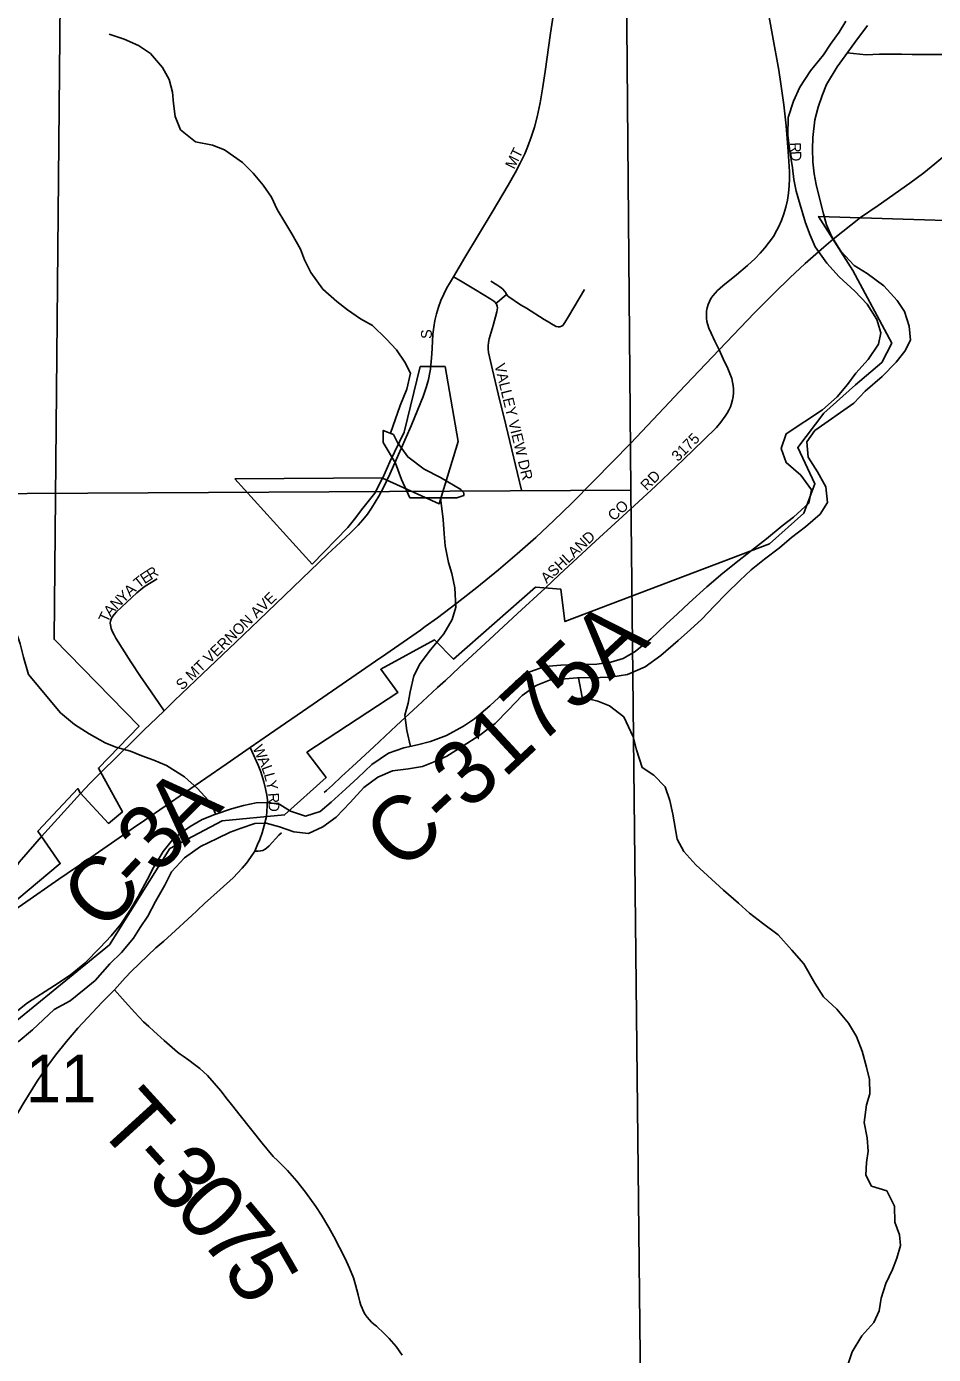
# Model space of a CAD drawing. Extents: x 1874609 to 2204689, y 815661 to 1281160.
# Drawn here: x 2037809 to 2042033, y 951876 to 958061 of the extents above; entities that cross this region are included whole.
import ezdxf

# ---------------------------------------------------------------- set-up
doc = ezdxf.new("R2010")
doc.units = 0
for name, color, linetype in [('GM_X_City_Street', 7, 'Continuous'), ('GM_X_City_Street_Text', 7, 'Continuous'), ('GM_X_Corporation', 7, 'Continuous'), ('GM_X_County_Road', 7, 'Continuous'), ('GM_X_County_Road_Text', 7, 'Continuous'), ('GM_X_Major_River', 7, 'Continuous'), ('GM_X_Minor_Lake', 7, 'Continuous'), ('GM_X_Minor_River', 7, 'Continuous'), ('GM_X_Section', 7, 'Continuous'), ('GM_X_Section_Text', 7, 'Continuous'), ('GM_X_State_Route', 7, 'Continuous'), ('GM_X_Township_Road', 7, 'Continuous'), ('GM_X_Township_Road_Text', 7, 'Continuous')]:
    doc.layers.add(name, color=color, linetype=linetype)

msp = doc.modelspace()

# ---------------------------------------------------------------- linework, layer by layer
at = {"layer": 'GM_X_City_Street'}
for points in [[(2039797.3, 956895.2), (2039849.9, 956984.5), (2039977.2, 957195.5), (2040052.9, 957322.6), (2040085.3, 957380), (2040108.2, 957423.8), (2040129.4, 957468.5), (2040142.3, 957499), (2040159.5, 957545.4), (2040174.2, 957592.7), (2040186.7, 957640.6), (2040200.7, 957705), (2040212.6, 957769.8), (2040225.2, 957851.1), (2040249.7, 958030.2), (2040274, 958192.7)], [(2041034.8, 956554.2), (2041015.3, 956595.1), (2040997.7, 956632), (2040987.1, 956656.5), (2040982, 956671.6), (2040978.3, 956687.2), (2040976.1, 956703), (2040975.5, 956718.9), (2040976.5, 956734.8), (2040979.1, 956750.4), (2040983.4, 956765.7), (2040989.4, 956780.2), (2040997, 956794.1), (2041006.2, 956807.1), (2041016.5, 956819.3), (2041027.9, 956830.9), (2041052.3, 956852.4), (2041116.1, 956904.3), (2041166.4, 956947), (2041202.9, 956980.5), (2041226, 957004.6), (2041248.1, 957029.4), (2041268.7, 957055.7), (2041287.6, 957083.1), (2041304.5, 957111.6), (2041312.1, 957126.4), (2041325.6, 957156.8), (2041336.8, 957188), (2041346, 957219.9), (2041353.1, 957252.4), (2041358.1, 957285.2), (2041361.1, 957318.2), (2041362.3, 957351.3), (2041362.1, 957384.4), (2041360, 957433.8), (2041355.6, 957499.5), (2041347, 957597.9), (2041336.2, 957696.1), (2041323, 957793.9), (2041312.8, 957858.1), (2041283.3, 958019), (2041254, 958180.9)], [(2039696.7, 956536.6), (2039698.2, 956562.5), (2039701.9, 956627.5), (2039705.2, 956659.8), (2039710.5, 956691.7), (2039717.9, 956723.2), (2039727.5, 956754.1), (2039738.9, 956784.6), (2039752, 956814.2), (2039766.9, 956843.1), (2039783.3, 956871.3), (2039797.3, 956895.2)], [(2039995.4, 956771.4), (2039992.8, 956775.2), (2039986, 956782), (2039971.6, 956791.4), (2039900.5, 956833.7), (2039829.7, 956875.8), (2039797.3, 956895.2)], [(2039971.5, 956874.6), (2039999.5, 956858), (2040013.1, 956849.1), (2040025.5, 956838.8), (2040036.5, 956827), (2040041, 956820.4), (2040044.8, 956813), (2040045.3, 956812.5)], [(2039995.4, 956771.4), (2040011.3, 956784.6), (2040035.4, 956804.4), (2040045.3, 956812.5)], [(2040045.3, 956812.5), (2040049.7, 956806.8), (2040055.7, 956801.3), (2040109.4, 956765.1), (2040137.5, 956748.4), (2040220.2, 956696.6), (2040233.9, 956687.9), (2040261.6, 956670.7), (2040276.3, 956663.8), (2040284.5, 956662.2), (2040292.3, 956662), (2040300, 956664.7), (2040306.7, 956668.8), (2040316.9, 956681.5), (2040333.2, 956709.8), (2040407.5, 956836.2)], [(2040114.2, 955902.1), (2040040.8, 956206.4), (2040005.6, 956350.4), (2039978.7, 956462.3), (2039960.9, 956542.5), (2039958.8, 956558.2), (2039958.7, 956574), (2039960.7, 956589.8), (2039964.1, 956605.7), (2039968.3, 956621.4), (2039982.4, 956668.9), (2040000, 956732.4), (2040002, 956750.1), (2040000.8, 956759.1), (2039997.7, 956768), (2039995.4, 956771.4)], [(2040550.3, 955747.2), (2040641.5, 955830.6), (2040738, 955919.5), (2040868.9, 956044), (2040963, 956135.1), (2041022.2, 956193.3), (2041043.5, 956218.7), (2041063.3, 956245.4), (2041072.3, 956259.5), (2041080.4, 956274.2), (2041087.4, 956289.5), (2041093, 956305.3), (2041097.2, 956321.6), (2041100.1, 956338.2), (2041101.7, 956354.9), (2041101.8, 956371.8), (2041100.3, 956388.6), (2041097.5, 956405.1), (2041093.5, 956421.4), (2041088.4, 956437.3), (2041082.2, 956452.8), (2041075.4, 956468), (2041054.1, 956513.1), (2041034.8, 956554.2)], [(2038449.1, 954874), (2038498.6, 954921.2), (2038629.1, 955046), (2038783.4, 955193.6), (2038890, 955296), (2039210.7, 955602.7), (2039271, 955658.6), (2039318.9, 955703.7), (2039353.7, 955739), (2039375.6, 955763.8), (2039396.2, 955789.8), (2039415.2, 955816.9), (2039433.1, 955844.8), (2039449.7, 955873.3), (2039472.8, 955916.8), (2039500.4, 955975.4), (2039554, 956095.1), (2039599.8, 956200.7), (2039631.6, 956276.5), (2039655.8, 956337.9), (2039671.9, 956384.7), (2039680.9, 956416.5), (2039688, 956448.7), (2039690.7, 956464.6), (2039696.7, 956536.6)], [(2040225, 955445.5), (2040290.8, 955508), (2040459.7, 955664.2), (2040550.3, 955747.2)], [(2038449.1, 954874), (2038425.8, 954907.6), (2038388.6, 954961.4), (2038339.5, 955034.1), (2038294.7, 955102.4), (2038225, 955212.8), (2038216.5, 955226.9), (2038208.5, 955241.4), (2038202.2, 955257.1), (2038199.1, 955274.2), (2038198.8, 955282.6), (2038200, 955291.7), (2038202.5, 955299.9), (2038206.7, 955308.4), (2038217, 955321.8), (2038227.9, 955334.2), (2038251.5, 955357), (2038298.7, 955401.2), (2038322.7, 955423.6), (2038348.1, 955444.6), (2038361.6, 955454.2), (2038417.1, 955489.2)], [(2038354.3, 954783.4), (2038415.7, 954841.5), (2038449.1, 954874)], [(2038926.5, 954381.3), (2038929.6, 954430.8), (2038930.6, 954458.6), (2038927.5, 954481.3), (2038921.7, 954510.7), (2038914.4, 954542.9), (2038899.9, 954590.2), (2038888.1, 954620.4), (2038857.4, 954686.4), (2038850.1, 954702.3)]]:
    msp.add_lwpolyline(points, dxfattribs=at)
at = {"layer": 'GM_X_Corporation'}
for points in [[(2037763.6, 953992.7), (2037966, 954162.2), (2037861.9, 954313.9), (2037956.3, 954413.8), (2038047.5, 954511.8), (2038058.7, 954492.3), (2038189.7, 954349), (2038255.3, 954402.7), (2038143.1, 954606.8), (2038332.9, 954802.4), (2037937.3, 955207), (2037967.8, 958509.4)], [(2042583.5, 957141.9), (2041498.1, 957176.4), (2041658.3, 956924.1), (2041839.5, 956585.5), (2041792.4, 956496), (2041669.8, 956392.3), (2041523.4, 956260.6), (2041401, 956100), (2041481.2, 955930.2), (2041429.3, 955793.5), (2041269, 955652.1), (2040316.6, 955289.1), (2040297.8, 955440), (2040179.9, 955449.4), (2039798, 955114.7), (2039708.5, 955204.3), (2039458.6, 955067.6), (2039538.7, 954959.2), (2039114.4, 954681), (2039204, 954563.1), (2039010.7, 954388.7), (2038720.7, 954360.8), (2038476.3, 954232), (2038195.4, 953784.6), (2037593, 953293)]]:
    msp.add_lwpolyline(points, dxfattribs=at)
msp.add_lwpolyline([(2038779.7, 955954), (2039139.8, 955557.3), (2039305, 955727.1), (2039336.3, 955765.9), (2039375.4, 955816.9), (2039400.8, 955847.9), (2039431.7, 955886.7), (2039467.6, 955957.7), (2039730.9, 955837.8), (2039819.9, 956128.6), (2039758.4, 956477.3), (2039642.5, 956477.2), (2039567.1, 956170.8), (2039501.1, 956034.1), (2039468.1, 955958.6)], close=True, dxfattribs=at)
at = {"layer": 'GM_X_County_Road'}
for points in [[(2039824, 955074.8), (2039986.8, 955226.3), (2040095.4, 955327.1), (2040225, 955445.5)], [(2039276, 954567.6), (2039327.1, 954614.9), (2039425.7, 954706.2), (2039532.2, 954804.8), (2039630.1, 954895.4), (2039723.6, 954982), (2039759.8, 955015.1), (2039824, 955074.8)], [(2038153.6, 954585.1), (2038314.1, 954744), (2038354.3, 954783.4)], [(2038060.4, 954488.6), (2038104, 954535.8), (2038153.6, 954585.1)], [(2039195.5, 954493.3), (2039206.5, 954503.2), (2039233.3, 954528)], [(2039233.3, 954528), (2039276, 954567.6)], [(2037878.8, 954287.9), (2038060.4, 954488.6)], [(2038872.1, 954220.5), (2038884.5, 954250.7), (2038894.7, 954273.8), (2038906.1, 954306.1), (2038915.2, 954339.2), (2038926.5, 954381.3)], [(2037746.1, 954076.7), (2037745.8, 954080.6), (2037746.6, 954096.4), (2037748.9, 954112), (2037753, 954127.2), (2037758.8, 954141.9), (2037766.2, 954155.7), (2037774.9, 954169), (2037784.7, 954181.7), (2037878.8, 954287.9)], [(2038872.1, 954220.5), (2038887.2, 954220.2), (2038898.7, 954220.9), (2038909.2, 954223.4), (2038919.7, 954228.8), (2038927.1, 954234.2), (2038939.3, 954245), (2038984, 954294), (2038996, 954305.1)], [(2038605.2, 953945.8), (2038638, 953975.9), (2038711.1, 954041.2), (2038770.7, 954096.4), (2038813.3, 954140.2), (2038833, 954163.9), (2038852.6, 954191.3), (2038872.1, 954220.5)], [(2038217.7, 953574.2), (2038267.8, 953630), (2038296.6, 953659.9), (2038411.4, 953769.1), (2038447.8, 953801.1), (2038483.8, 953833.5), (2038578.4, 953920.9), (2038602.1, 953942.9), (2038605.2, 953945.8)], [(2037233.1, 952049.3), (2037280, 952138.9), (2037351, 952268.5), (2037439.9, 952425.5), (2037497.9, 952524.5), (2037635.6, 952767), (2037747.8, 952966.8), (2037797.5, 953051.3), (2037858.5, 953148.8), (2037904.1, 953217), (2037942.8, 953270.2), (2037994.4, 953334.2), (2038048.3, 953396.3), (2038160.5, 953516.2), (2038217.7, 953574.2)]]:
    msp.add_lwpolyline(points, dxfattribs=at)
at = {"layer": 'GM_X_Major_River'}
for points in [[(2041625.3, 958085), (2041593.5, 958034.8), (2041553.7, 957978.5), (2041521.9, 957928.3), (2041460.2, 957853.9), (2041410.5, 957777.6), (2041380.8, 957713.4), (2041357.1, 957637.2), (2041355.4, 957555), (2041363.8, 957480.9), (2041376.1, 957402.8), (2041382.3, 957348.7), (2041394.6, 957294.7), (2041412.8, 957230.6), (2041437.2, 957146.6), (2041459.5, 957088.5), (2041481.7, 957034.5), (2041536.1, 956958.6), (2041594.4, 956894.7), (2041666.7, 956828.8), (2041725, 956766.9), (2041769.3, 956697), (2041787.5, 956634.9), (2041777.8, 956580.8), (2041730, 956510.5), (2041672.3, 956446.2), (2041632.5, 956393.9), (2041584.7, 956335.6), (2041516.9, 956275.3)], [(2041662.9, 956305.9), (2041714.7, 956362.2), (2041794.4, 956430.6), (2041860.2, 956497), (2041900, 956549.2), (2041925.8, 956599.4), (2041919.5, 956665.5), (2041899.2, 956733.6), (2041864.9, 956785.5), (2041802.6, 956853.4), (2041724.4, 956911.2), (2041664.2, 956947.1), (2041601.9, 957014.9), (2041559.5, 957080.9), (2041535.3, 957136.9), (2041521.1, 957188.9), (2041506.8, 957243), (2041486.5, 957325.1), (2041478.3, 957375.1), (2041472, 957431.2), (2041469.8, 957489.3), (2041471.6, 957543.4), (2041481.2, 957625.6), (2041497, 957685.8), (2041514.7, 957739.9), (2041534.5, 957790.1), (2041584.2, 957872.4), (2041622, 957924.7), (2041667.8, 957987), (2041725.5, 958065.3)], [(2037937.5, 953482.3), (2038011.3, 953523), (2038076.9, 953575.7), (2038128.6, 953618.3), (2038195.9, 953695), (2038251.5, 953747.6), (2038307, 953814.2), (2038338.6, 953864.6), (2038374.1, 953917), (2038409.6, 953985.5), (2038452.9, 954062), (2038484.4, 954124.4), (2038543.9, 954189), (2038619.5, 954241.8), (2038697.3, 954278.6), (2038757.1, 954309.2), (2038808.9, 954327.7), (2038872.8, 954348.3), (2038924.9, 954350.8), (2038987.1, 954333.4), (2039053.4, 954309.9), (2039121.5, 954302.6), (2039189.3, 954333.2), (2039251, 954377.9), (2039316.5, 954446.6), (2039379.9, 954517.3), (2039445.5, 954564), (2039513.4, 954594.7), (2039587.4, 954603.4), (2039653.3, 954614), (2039707.2, 954636.5), (2039767, 954663.1), (2039838.7, 954707.8), (2039920.3, 954760.7), (2039991.9, 954815.4), (2040053.4, 954878.1), (2040116.9, 954944.8), (2040182.5, 954991.5), (2040244.4, 955016.1), (2040298.4, 955020.6), (2040374.4, 955027.3), (2040480.6, 955028.3), (2040530.6, 955030.8), (2040608.6, 955043.5), (2040690.3, 955078.3), (2040763.9, 955131.1), (2040843.4, 955201.9), (2040901, 955252.5), (2040954.6, 955301.1), (2041012.2, 955361.8), (2041069.7, 955420.4), (2041131.2, 955481), (2041184.8, 955529.6), (2041246.5, 955580.3), (2041316.1, 955633), (2041371.7, 955681.6), (2041437.3, 955730.3), (2041504.9, 955789), (2041540.4, 955843.4), (2041531.8, 955917.5), (2041493.1, 955987.2), (2041450.4, 956055), (2041443.8, 956127), (2041481.4, 956179.4), (2041662.9, 956305.9)], [(2041516.9, 956275.3), (2041347.3, 956164.2), (2041323.9, 956095.9), (2041346.5, 956029.9), (2041415.2, 955970.5), (2041465.8, 955902.8), (2041452.4, 955840.6), (2041380.9, 955775.8), (2041329.2, 955735.3), (2041255.6, 955674.5), (2041199.9, 955631.9), (2041128.4, 955575.2), (2041052.8, 955514.4), (2040977.3, 955451.6), (2040895.9, 955376.7), (2040840.3, 955326.1), (2040788.7, 955277.5), (2040717.2, 955208.8), (2040643.6, 955150), (2040587.9, 955117.4), (2040530, 955100.9), (2040466, 955090.3), (2040363.9, 955089.3), (2040297.8, 955086.7), (2040223.8, 955080), (2040153.9, 955055.3), (2040086.3, 955010.6), (2040028.7, 954954), (2039967.1, 954897.3), (2039895.6, 954836.6), (2039843.9, 954802.1), (2039764.2, 954759.2), (2039690.3, 954730.5), (2039630.4, 954715.9), (2039566.4, 954701.3), (2039494.6, 954676.6), (2039417, 954623.8), (2039351.5, 954561.1), (2039295.9, 954510.5), (2039228.3, 954447.8), (2039176.7, 954405.2), (2039108.8, 954382.6), (2039038.5, 954406), (2038988.2, 954437.6), (2038936, 954447.1), (2038878, 954444.6), (2038820, 954432), (2038764.1, 954417.5), (2038686.2, 954390.7), (2038626.4, 954368.1), (2038570.6, 954335.5), (2038495, 954280.8), (2038445.5, 954218.2), (2038400.1, 954143.7), (2038370.6, 954087.3), (2038329.3, 954008.8), (2038289.8, 953944.3), (2038248.3, 953879.8), (2038202.8, 953825.3), (2038151.2, 953770.7), (2038079.8, 953697.9), (2038012.2, 953643.2), (2037938.5, 953594.5)], [(2037938.5, 953594.5), (2037812.9, 953513.8), (2037744.9, 953459.6)], [(2037769.1, 953331.5), (2037837, 953387.7), (2037937.5, 953482.3)]]:
    msp.add_lwpolyline(points, dxfattribs=at)
at = {"layer": 'GM_X_Minor_Lake'}
for points in [[(2039831.6, 955904), (2039736.6, 955961.1), (2039660.5, 955999.1), (2039584.5, 956056.2), (2039537, 956122.7), (2039518, 956160.8), (2039470.4, 956179.8), (2039470.4, 956122.7), (2039527.4, 956027.7), (2039556, 955951.6), (2039594, 955866)], [(2039812.6, 955866), (2039845.9, 955876.8), (2039845.9, 955888.6), (2039831.6, 955904)], [(2039594, 955866), (2039812.6, 955866)]]:
    msp.add_lwpolyline(points, dxfattribs=at)
at = {"layer": 'GM_X_Minor_River'}
for points in [[(2041631.9, 957938.2), (2041720, 957929.1), (2041782, 957931.3), (2041884.1, 957931.7), (2041934.1, 957929.9), (2042130.2, 957930.6), (2042188.3, 957926.8), (2042262.3, 957917.1), (2042316.4, 957909.3), (2042376.5, 957901.5), (2042456.5, 957897.8), (2042540.6, 957894.1), (2042676.6, 957894.7), (2042728.7, 957892.8), (2042780.7, 957895), (2042844.6, 957913.3), (2042908.4, 957961.6), (2042938.2, 958025.9), (2042961.9, 958088.1)], [(2038194, 958025.8), (2038264.1, 958002), (2038330.3, 957972.2), (2038386.4, 957934.4), (2038442.7, 957870.5), (2038473, 957814.5), (2038489.3, 957754.5), (2038493.5, 957702.4), (2038501.7, 957642.3), (2038526, 957580.3), (2038596.3, 957524.4), (2038674.4, 957508.7), (2038730.5, 957486.9), (2038814.8, 957427.1), (2038865, 957377.2), (2038911.3, 957321.3), (2038949.5, 957265.3), (2038975.8, 957209.3), (2039012.1, 957149.3), (2039044.3, 957095.4), (2039084.6, 957023.4), (2039102.9, 956973.4), (2039133.1, 956915.4), (2039189.5, 956837.4), (2039253.8, 956779.6), (2039303.9, 956741.7), (2039364.1, 956699.9), (2039420.3, 956668), (2039484.6, 956606.1), (2039532.8, 956554.2), (2039571.1, 956498.3), (2039597.3, 956446.3), (2039579.6, 956372.1), (2039549.9, 956295.8), (2039503.6, 956166.5)], [(2037237.2, 956280.7), (2037341.8, 956159.6), (2037409.9, 956077.6), (2037430, 956017.6), (2037450.1, 955953.6), (2037472.2, 955887.5), (2037498.2, 955819.5), (2037510.3, 955767.5), (2037538.4, 955701.4), (2037576.5, 955635.4), (2037614.6, 955573.4), (2037640.7, 955519.4), (2037666.8, 955453.4), (2037696.8, 955387.4), (2037730.9, 955315.4), (2037757, 955249.3), (2037779.1, 955185.3), (2037795.2, 955123.3), (2037817.3, 955043.2), (2037967.2, 954864.9)], [(2039596.6, 954708.2), (2039579.7, 954781.6), (2039571.1, 954853.6), (2039586.6, 954909.9), (2039596.1, 954962), (2039613.5, 955036.3), (2039643, 955094.7), (2039690.5, 955157.2), (2039751.9, 955231.9), (2039791.4, 955298.4), (2039808.9, 955356.7), (2039804, 955446.8), (2039789.4, 955512.8), (2039774.9, 955564.7), (2039758.2, 955642.7), (2039753.7, 955698.7), (2039749.1, 955764.8), (2039736.6, 955866)], [(2040380.4, 955027.4), (2040397.3, 954937.4), (2040469.5, 954918), (2040523.8, 954896.5), (2040590.3, 954845), (2040635.2, 954753.3), (2040649.8, 954691.3), (2040676.5, 954609.4), (2040730.9, 954573.8), (2040783.4, 954520.2), (2040806, 954456.3), (2040818.6, 954392.3), (2040839.7, 954276.3), (2040870.3, 954218.5), (2040926.9, 954156.9), (2040999.6, 954089.5), (2041056.1, 954037.9), (2041124.7, 953978.5), (2041177.2, 953930.9), (2041237.7, 953885.3), (2041310.2, 953829.9), (2041373, 953758.4), (2041429.6, 953694.8), (2041480.4, 953605.1), (2041521.1, 953541.4), (2041583.7, 953483.9), (2041638.3, 953418.3), (2041674.9, 953356.5), (2041701.5, 953288.6), (2041722.2, 953214.7), (2041734.7, 953156.7), (2041737.4, 953090.6), (2041721.8, 953038.4), (2041710.5, 952956.2), (2041725.2, 952884.2), (2041729.7, 952822.1), (2041722.2, 952769.9), (2041718.7, 952711.8), (2041745.2, 952660), (2041815.5, 952638.6), (2041852.2, 952566.8), (2041852.8, 952492.7), (2041875.4, 952432.8), (2041879.9, 952382.8), (2041862.4, 952324.5), (2041842.8, 952272.2), (2041811.4, 952205.8), (2041790, 952137.5), (2041780.5, 952079.3), (2041754.9, 952025), (2041699.4, 951962.4), (2041654, 951887.8), (2041634.6, 951827.6)], [(2038689.2, 954391.7), (2038671.8, 954438.6), (2038605.1, 954512.2), (2038544.5, 954565.7), (2038459.9, 954619), (2038401.6, 954644.5), (2038345.4, 954664), (2038293.2, 954685.6), (2038224.9, 954705), (2038174.7, 954724.5), (2038100.2, 954765.9), (2038031.7, 954809.4), (2037967.2, 954864.9)]]:
    msp.add_lwpolyline(points, dxfattribs=at)
at = {"layer": 'GM_X_Section'}
for points in [[(2035364.1, 961114.2), (2040578.3, 961130.1), (2040623.7, 955902.1), (2035280, 955871.7)], [(2035280, 955871.7), (2040623.7, 955902.1), (2040680.4, 950578), (2035321.1, 950573.6)]]:
    msp.add_lwpolyline(points, close=True, dxfattribs=at)
at = {"layer": 'GM_X_State_Route'}
for points in [[(2041694, 957171.4), (2041775.1, 957227.4), (2041922.7, 957331.3), (2041988.6, 957379.9), (2042039.9, 957420.6), (2042077.1, 957452.5), (2042113, 957485.9), (2042147.2, 957520.9), (2042179.6, 957557.6), (2042210, 957596), (2042238.3, 957635.9), (2042264.6, 957677.3), (2042268.9, 957685), (2042288.5, 957720), (2042310.2, 957763.9), (2042329.7, 957808.8), (2042347.2, 957854.6), (2042362.6, 957901.1), (2042375.3, 957948.4), (2042382.3, 957980.2), (2042387.8, 958012.4), (2042393.9, 958060.9)], [(2041565.5, 957070), (2041694, 957171.4)], [(2040848.7, 956358.8), (2040973.1, 956490.5), (2041034.8, 956554.2), (2041200.4, 956727.6), (2041292.9, 956821.2), (2041363.9, 956889.7), (2041436.5, 956956.4), (2041522.9, 957032.4), (2041565.5, 957070)], [(2039666.1, 955266), (2039723.6, 955307.5), (2039815.2, 955376.7), (2039905.6, 955447.6), (2040007.1, 955530.8), (2040094.7, 955605.2), (2040180.6, 955681.4), (2040264.8, 955759.5), (2040347.4, 955839.3), (2040451.6, 955944.1), (2040623.2, 956120.7), (2040803.9, 956311.4), (2040848.7, 956358.8)], [(2039433.7, 955104.7), (2039481.7, 955137.9), (2039643.7, 955250), (2039666.1, 955266)], [(2038307.1, 954328), (2038359.5, 954364), (2038738.1, 954625.1), (2038850.1, 954702.3), (2038940.9, 954764.9), (2039144.1, 954904.2), (2039433.7, 955104.7)], [(2038240.5, 954282.3), (2038307.1, 954328)], [(2037997.3, 954116.1), (2038107.9, 954191.2), (2038240.5, 954282.3)], [(2037289.4, 953604.4), (2037326.7, 953637.7), (2037365.2, 953669.2), (2037430.8, 953719.7), (2037511, 953778.4), (2037789.8, 953971.5), (2037959.8, 954089.4), (2037997.3, 954116.1)]]:
    msp.add_lwpolyline(points, dxfattribs=at)
at = {"layer": 'GM_X_Township_Road'}
msp.add_lwpolyline([(2038217.7, 953574.2), (2038267.5, 953518), (2038313.8, 953468.1), (2038353.8, 953425.1), (2038377.9, 953403.1), (2038402.2, 953381.2), (2038450.5, 953337.5), (2038487.1, 953305.3), (2038512.2, 953284.6), (2038524.8, 953274.5), (2038537.8, 953264.7), (2038564.3, 953246), (2038590.7, 953227.1), (2038616, 953207.1), (2038651, 953174.5), (2038683.3, 953139.6), (2038714.1, 953103.1), (2038744, 953065.4), (2038763.7, 953039.8), (2038803.7, 952988.4), (2038905.7, 952859.9), (2038958.2, 952798.7), (2038979.3, 952778.1), (2039023.6, 952732.3), (2039067.1, 952683.6), (2039108.4, 952632.2), (2039156.3, 952565.6), (2039183.3, 952524.4), (2039216.8, 952468), (2039240.6, 952425.1), (2039292.7, 952323.3), (2039313.3, 952278.4), (2039331.5, 952232.4), (2039341.6, 952201), (2039353.1, 952153), (2039360.8, 952121.5), (2039365.7, 952106.2), (2039371.6, 952091.2), (2039378.4, 952076.8), (2039386.4, 952062.8), (2039395.7, 952049.3), (2039405.6, 952037.3), (2039416.1, 952026.3), (2039426.7, 952017.1), (2039438.2, 952007.2), (2039474.5, 951974.1), (2039497.7, 951950.7), (2039529.9, 951913.1), (2039558.8, 951873.2)], dxfattribs=at)

# ---------------------------------------------------------------- texts
at = {"layer": 'GM_X_City_Street_Text'}
for s, rotation, p in [('MT', 63.44289, (2040080.3, 957393.3)), ('R', 271.99168, (2041365.3, 957520.6)), ('D', 273.64293, (2041366.7, 957479.5)), ('S', 90, (2039696.5, 956605.9)), ('VALLEY VIEW DR', 283.68378, (2039987.9, 956484.9)), ('3175', 45, (2040843.3, 956031.7)), ('RD', 45, (2040698.1, 955895.3)), ('CO', 42.8801, (2040544.3, 955754.8)), ('ASHLAND', 43.15345, (2040231.9, 955464.3)), ('T', 38.82619, (2038332.3, 955441.5)), ('E', 33.32629, (2038358.7, 955462.8)), ('R', 32.55871, (2038388, 955482.1)), ('Y', 43.67065, (2038259.5, 955372.9)), ('A', 43.25306, (2038291.2, 955403.2)), ('N', 43.99545, (2038227.9, 955342.4)), ('S MT VERNON AVE', 44.0281, (2038533.4, 954967.1)), ('T', 65.42714, (2038187, 955281.4)), ('A', 48.55705, (2038199.5, 955310.2)), ('W', 294.25612, (2038860.5, 954701)), ('A', 294.25885, (2038884, 954648.8)), ('L', 290.39619, (2038901.7, 954609.5)), ('L', 285.37494, (2038913.6, 954577.6)), ('Y', 281.75581, (2038922.8, 954544.5)), ('R', 273.62027, (2038933.7, 954490.3)), ('D', 270.48093, (2038936.2, 954451.5))]:
    msp.add_text(s, height=50, rotation=rotation, dxfattribs=at).set_placement(p)
at = {"layer": 'GM_X_County_Road_Text'}
for s, rotation, p in [('C-3175A', 42.78216, (2039558.5, 954115.9)), ('A', 45.14939, (2038545, 954236.1)), ('3', 46.16658, (2038418, 954103.8)), ('C', 47.87412, (2038170.4, 953832.7)), ('-', 47.03161, (2038334.9, 954014.5))]:
    msp.add_text(s, height=300, rotation=rotation, dxfattribs=at).set_placement(p)
at = {"layer": 'GM_X_Section_Text'}
msp.add_text('11', height=221, rotation=0.00001, dxfattribs=at).set_placement((2037805.1, 953051))
at = {"layer": 'GM_X_Township_Road_Text'}
for s, rotation, p in [('T', 312.30194, (2038125.4, 952940.8)), ('-', 312.29995, (2038276.4, 952774.8)), ('3', 312.37575, (2038359.6, 952683.3)), ('0', 312.95848, (2038486.4, 952544.4)), ('7', 309.63433, (2038609.3, 952412.6)), ('5', 299.87398, (2038719.5, 952281.4))]:
    msp.add_text(s, height=300, rotation=rotation, dxfattribs=at).set_placement(p)

doc.saveas('drawing.dxf')
